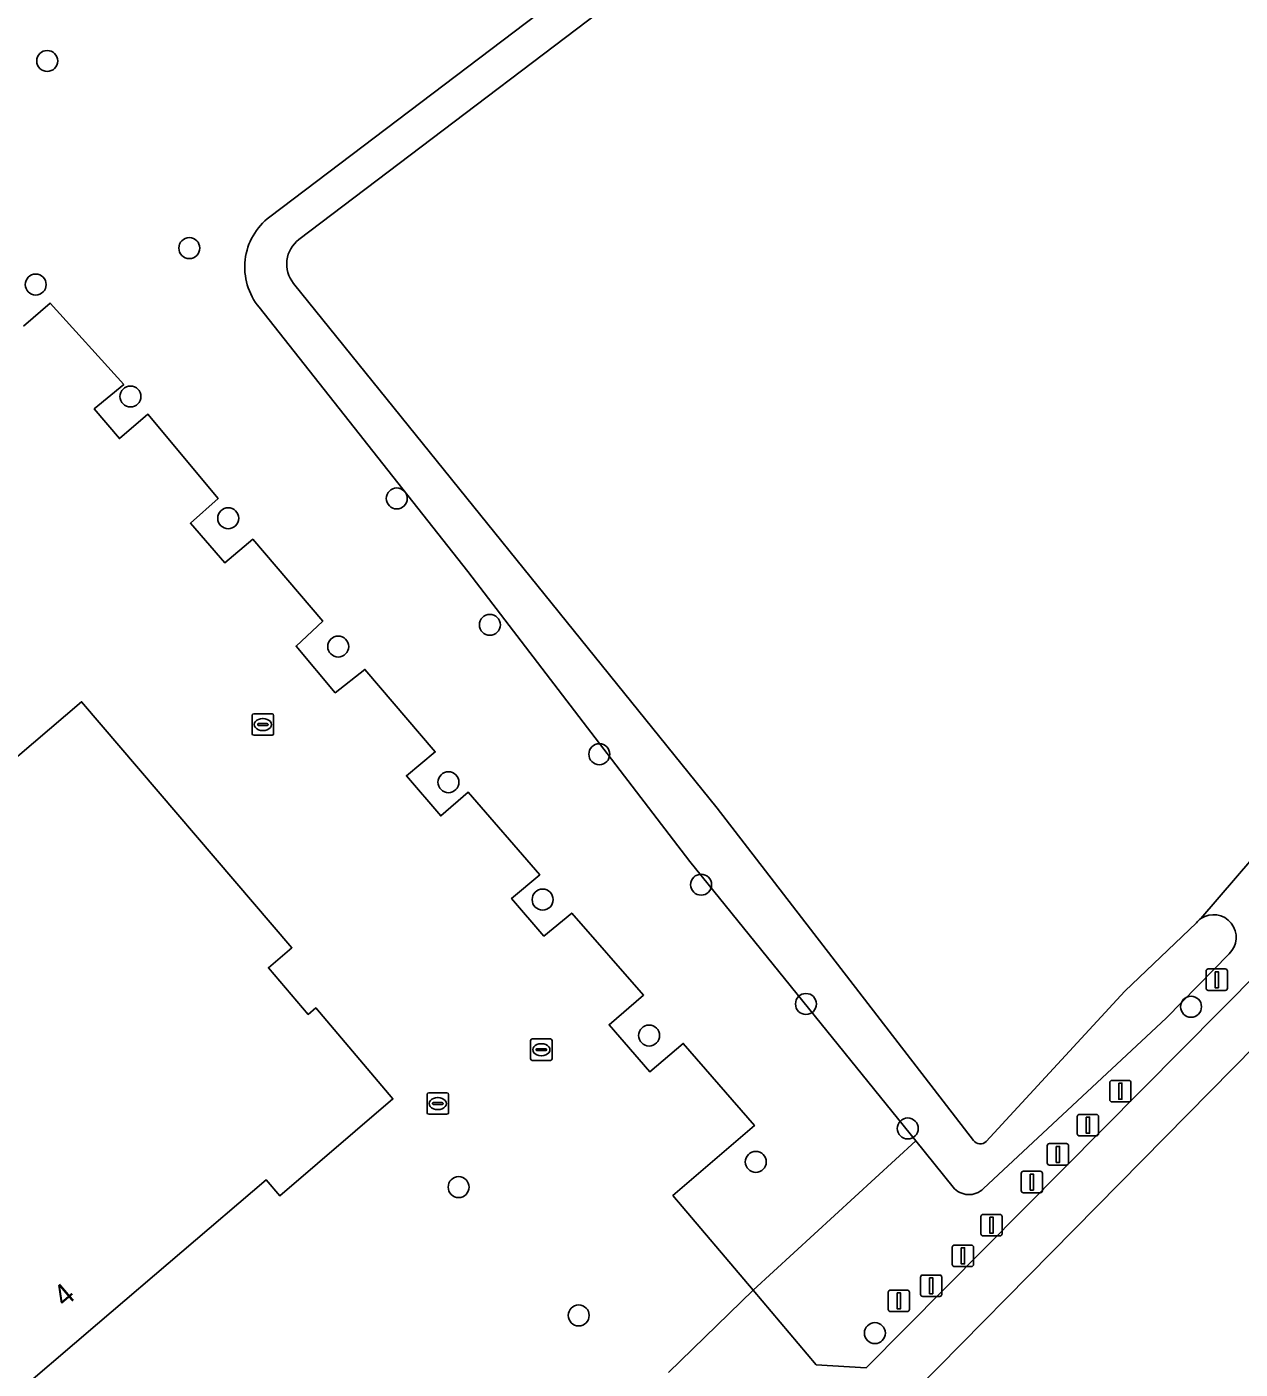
# Model space of a CAD drawing. Extents: x 162184 to 163154, y 385507 to 386516.
# Drawn here: x 163039.1 to 163095.6, y 386377.2 to 386439.8 of the extents above; entities that cross this region are included whole.
import ezdxf

# ---------------------------------------------------------------- set-up
doc = ezdxf.new("R2010")
doc.units = 0
for name, color, linetype in [('IMGEO_Afsluitpaal', 7, 'Continuous'), ('IMGEO_Boom', 7, 'Continuous'), ('IMGEO_Erf', 7, 'Continuous'), ('IMGEO_Groenvoorziening', 7, 'Continuous'), ('IMGEO_Kolk', 7, 'Continuous'), ('IMGEO_Lichtmast', 7, 'Continuous'), ('IMGEO_Pand', 7, 'Continuous'), ('IMGEO_Pand_nummerreeks', 7, 'Continuous'), ('IMGEO_Rijbaan_lokaal_open', 7, 'Continuous'), ('IMGEO_Rioolput', 7, 'Continuous'), ('IMGEO_Waterloop', 7, 'Continuous')]:
    doc.layers.add(name, color=color, linetype=linetype)

msp = doc.modelspace()

# ---------------------------------------------------------------- linework, layer by layer
at = {"layer": 'IMGEO_Afsluitpaal'}
for p, q in [((163089.669, 386390.683), (163090.459, 386390.683)), ((163090.459, 386390.683), (163089.669, 386390.683)), ((163089.569, 386389.783), (163089.569, 386390.583)), ((163089.569, 386390.583), (163089.569, 386389.783)), ((163090.559, 386390.583), (163090.559, 386389.783)), ((163090.559, 386389.783), (163090.559, 386390.583)), ((163090.459, 386389.683), (163089.669, 386389.683)), ((163089.669, 386389.683), (163090.459, 386389.683)), ((163088.058, 386388.199), (163088.058, 386388.999)), ((163088.058, 386388.999), (163088.058, 386388.199)), ((163088.158, 386389.099), (163088.948, 386389.099)), ((163088.948, 386389.099), (163088.158, 386389.099)), ((163089.048, 386388.999), (163089.048, 386388.199)), ((163089.048, 386388.199), (163089.048, 386388.999)), ((163086.657, 386386.835), (163086.657, 386387.635)), ((163086.657, 386387.635), (163086.657, 386386.835)), ((163086.757, 386387.735), (163087.547, 386387.735)), ((163087.547, 386387.735), (163086.757, 386387.735)), ((163087.647, 386387.635), (163087.647, 386386.835)), ((163087.647, 386386.835), (163087.647, 386387.635)), ((163088.948, 386388.099), (163088.158, 386388.099)), ((163088.158, 386388.099), (163088.948, 386388.099)), ((163085.441, 386385.545), (163085.441, 386386.345)), ((163085.441, 386386.345), (163085.441, 386385.545)), ((163085.541, 386386.445), (163086.331, 386386.445)), ((163086.331, 386386.445), (163085.541, 386386.445)), ((163086.431, 386386.345), (163086.431, 386385.545)), ((163086.431, 386385.545), (163086.431, 386386.345)), ((163087.547, 386386.735), (163086.757, 386386.735)), ((163086.757, 386386.735), (163087.547, 386386.735)), ((163086.331, 386385.445), (163085.541, 386385.445)), ((163085.541, 386385.445), (163086.331, 386385.445)), ((163083.66, 386384.437), (163084.45, 386384.437)), ((163084.45, 386384.437), (163083.66, 386384.437)), ((163083.56, 386383.537), (163083.56, 386384.337)), ((163083.56, 386384.337), (163083.56, 386383.537)), ((163084.55, 386384.337), (163084.55, 386383.537)), ((163084.55, 386383.537), (163084.55, 386384.337)), ((163084.45, 386383.437), (163083.66, 386383.437)), ((163083.66, 386383.437), (163084.45, 386383.437)), ((163082.23, 386382.107), (163082.23, 386382.907)), ((163082.23, 386382.907), (163082.23, 386382.107)), ((163082.33, 386383.007), (163083.12, 386383.007)), ((163083.12, 386383.007), (163082.33, 386383.007)), ((163083.22, 386382.907), (163083.22, 386382.107)), ((163083.22, 386382.107), (163083.22, 386382.907)), ((163083.12, 386382.007), (163082.33, 386382.007)), ((163082.33, 386382.007), (163083.12, 386382.007)), ((163080.75, 386380.71), (163080.75, 386381.51)), ((163080.75, 386381.51), (163080.75, 386380.71)), ((163080.85, 386381.61), (163081.64, 386381.61)), ((163081.64, 386381.61), (163080.85, 386381.61)), ((163081.74, 386381.51), (163081.74, 386380.71)), ((163081.74, 386380.71), (163081.74, 386381.51)), ((163081.64, 386380.61), (163080.85, 386380.61)), ((163080.85, 386380.61), (163081.64, 386380.61))]:
    msp.add_line(p, q, dxfattribs=at)
for points in [[(163089.989, 386390.558), (163090.139, 386390.558), (163090.139, 386389.808), (163089.989, 386389.808), (163089.989, 386390.558)], [(163088.478, 386388.974), (163088.628, 386388.974), (163088.628, 386388.224), (163088.478, 386388.224), (163088.478, 386388.974)], [(163087.077, 386387.61), (163087.227, 386387.61), (163087.227, 386386.86), (163087.077, 386386.86), (163087.077, 386387.61)], [(163085.861, 386386.32), (163086.011, 386386.32), (163086.011, 386385.57), (163085.861, 386385.57), (163085.861, 386386.32)], [(163083.98, 386384.312), (163084.13, 386384.312), (163084.13, 386383.562), (163083.98, 386383.562), (163083.98, 386384.312)], [(163082.65, 386382.882), (163082.8, 386382.882), (163082.8, 386382.132), (163082.65, 386382.132), (163082.65, 386382.882)], [(163081.17, 386381.485), (163081.32, 386381.485), (163081.32, 386380.735), (163081.17, 386380.735), (163081.17, 386381.485)]]:
    msp.add_lwpolyline(points, dxfattribs=at)
for centre, start, end in [((163089.669, 386390.583), 90, 180), ((163089.669, 386390.583), 90, 180), ((163090.459, 386390.583), 0, 90), ((163090.459, 386390.583), 360, 90), ((163089.669, 386389.783), 180, 270), ((163089.669, 386389.783), 180, 270), ((163090.459, 386389.783), 270, 0), ((163090.459, 386389.783), 270, 0), ((163088.158, 386388.999), 90, 180), ((163088.158, 386388.999), 90, 180), ((163088.948, 386388.999), 0, 90), ((163088.948, 386388.999), 360, 90), ((163088.158, 386388.199), 180, 270), ((163088.158, 386388.199), 180, 270), ((163088.948, 386388.199), 270, 0), ((163088.948, 386388.199), 270, 0), ((163086.757, 386387.635), 90, 180), ((163086.757, 386387.635), 90, 180), ((163087.547, 386387.635), 0, 90), ((163087.547, 386387.635), 360, 90), ((163085.541, 386386.345), 90, 180), ((163085.541, 386386.345), 90, 180), ((163086.331, 386386.345), 0, 90), ((163086.331, 386386.345), 360, 90), ((163086.757, 386386.835), 180, 270), ((163086.757, 386386.835), 180, 270), ((163087.547, 386386.835), 270, 0), ((163087.547, 386386.835), 270, 0), ((163085.541, 386385.545), 180, 270), ((163085.541, 386385.545), 180, 270), ((163086.331, 386385.545), 270, 0), ((163086.331, 386385.545), 270, 0), ((163083.66, 386384.337), 90, 180), ((163083.66, 386384.337), 90, 180), ((163084.45, 386384.337), 0, 90), ((163084.45, 386384.337), 360, 90), ((163083.66, 386383.537), 180, 270), ((163083.66, 386383.537), 180, 270), ((163084.45, 386383.537), 270, 0), ((163084.45, 386383.537), 270, 0), ((163082.33, 386382.907), 90, 180), ((163082.33, 386382.907), 90, 180), ((163083.12, 386382.907), 0, 90), ((163083.12, 386382.907), 360, 90), ((163082.33, 386382.107), 180, 270), ((163082.33, 386382.107), 180, 270), ((163083.12, 386382.107), 270, 0), ((163083.12, 386382.107), 270, 0), ((163080.85, 386381.51), 90, 180), ((163080.85, 386381.51), 90, 180), ((163081.64, 386381.51), 0, 90), ((163081.64, 386381.51), 360, 90), ((163080.85, 386380.71), 180, 270), ((163080.85, 386380.71), 180, 270), ((163081.64, 386380.71), 270, 0), ((163081.64, 386380.71), 270, 0)]:
    msp.add_arc(centre, 0.1, start, end, dxfattribs=at)
at = {"layer": 'IMGEO_Boom'}
for centre in [(163040.029, 386438.21), (163046.655, 386429.486), (163039.494, 386427.787), (163043.912, 386422.568), (163056.327, 386417.815), (163048.468, 386416.891), (163060.668, 386411.923), (163053.597, 386410.91), (163065.771, 386405.891), (163058.737, 386404.586), (163070.518, 386399.809), (163063.129, 386399.113), (163075.405, 386394.247), (163093.36, 386394.118), (163068.092, 386392.776), (163080.152, 386388.443), (163073.068, 386386.884), (163059.212, 386385.709), (163064.81, 386379.727), (163078.62, 386378.903)]:
    msp.add_circle(centre, 0.489, dxfattribs=at)
at = {"layer": 'IMGEO_Erf'}
for points in [[(163069, 386377.06), (163072.942, 386380.901), (163069.206, 386385.311), (163073, 386388.577), (163069.682, 386392.41), (163068.12, 386391.086), (163066.23, 386393.281), (163067.833, 386394.658), (163064.483, 386398.484), (163063.192, 386397.411), (163061.677, 386399.168), (163062.994, 386400.275), (163059.658, 386404.118), (163058.376, 386403.014), (163056.779, 386404.886), (163058.119, 386405.995), (163054.841, 386409.843), (163053.463, 386408.754), (163051.633, 386410.936), (163052.878, 386412.09), (163049.611, 386415.914), (163048.304, 386414.816), (163046.705, 386416.657), (163048, 386417.816), (163044.723, 386421.744), (163043.396, 386420.603), (163042.222, 386421.987), (163043.595, 386423.132), (163040.166, 386426.923), (163038.926, 386425.84)], [(163035.759, 386403.332), (163041.635, 386408.334), (163051.439, 386396.872), (163050.345, 386395.936), (163052.204, 386393.762), (163052.553, 386394.064), (163056.148, 386389.818), (163050.868, 386385.309), (163050.24, 386386.044), (163042.379, 386379.332), (163033.568, 386371.81)]]:
    msp.add_lwpolyline(points, dxfattribs=at)
at = {"layer": 'IMGEO_Groenvoorziening'}
for points in [[(163050.403, 386430.951), (163101.352, 386469.525)], [(163090.088, 386458.931), (163051.765, 386429.888)], [(163051.515, 386427.839), (163071.262, 386403.371), (163083.213, 386387.876)], [(163038.926, 386425.84), (163040.166, 386426.923), (163043.595, 386423.132), (163042.222, 386421.987), (163043.396, 386420.603), (163044.723, 386421.744), (163048, 386417.816), (163046.705, 386416.657), (163048.304, 386414.816), (163049.611, 386415.914), (163052.878, 386412.09), (163051.633, 386410.936), (163053.463, 386408.754), (163054.841, 386409.843), (163058.119, 386405.995), (163056.779, 386404.886), (163058.376, 386403.014), (163059.658, 386404.118), (163062.994, 386400.275), (163061.677, 386399.168), (163063.192, 386397.411), (163064.483, 386398.484), (163067.833, 386394.658), (163066.23, 386393.281), (163068.12, 386391.086), (163069.682, 386392.41), (163073, 386388.577), (163069.206, 386385.311), (163072.942, 386380.901), (163080.524, 386387.866), (163069.996, 386400.882), (163059.64, 386414.403), (163049.911, 386426.726)], [(163093.819, 386398.226), (163097.815, 386402.88), (163098.192, 386403.319), (163120.41, 386426.765)], [(163082.271, 386385.707), (163080.524, 386387.866), (163072.942, 386380.901), (163075.889, 386377.424), (163078.206, 386377.288), (163124.207, 386423.651)], [(163097.815, 386402.88), (163093.819, 386398.226)], [(163083.809, 386387.84), (163090.268, 386394.852), (163093.609, 386398.037)], [(163095.131, 386396.586), (163092.197, 386393.59), (163083.676, 386385.642)]]:
    msp.add_lwpolyline(points, dxfattribs=at)
for centre, radius, start, end in [((163052.196, 386428.601), 2.956, 127.34396, 219.37172), ((163052.632, 386428.742), 1.437, 127.13174, 218.95563), ((163094.407, 386397.362), 1.045, 124.22089, 139.75354), ((163094.413, 386397.356), 1.053, 313.0093, 124.31032), ((163083.527, 386388.117), 0.395, 217.48586, 315.60091), ((163083.003, 386386.302), 0.943, 219.11664, 315.58575)]:
    msp.add_arc(centre, radius, start, end, dxfattribs=at)
at = {"layer": 'IMGEO_Kolk'}
for p, q in [((163049.584, 386406.847), (163049.584, 386407.699)), ((163049.659, 386407.773), (163050.511, 386407.773)), ((163050.072, 386407.553), (163050.097, 386407.553)), ((163050.585, 386407.699), (163050.585, 386406.847)), ((163049.843, 386407.267), (163049.843, 386407.279)), ((163050.281, 386407.23), (163049.883, 386407.23)), ((163049.886, 386407.316), (163050.284, 386407.316)), ((163050.095, 386406.993), (163050.07, 386406.993)), ((163050.327, 386407.279), (163050.327, 386407.267)), ((163050.511, 386406.773), (163049.659, 386406.773)), ((163062.569, 386391.689), (163062.569, 386392.541)), ((163062.644, 386392.615), (163063.496, 386392.615)), ((163063.57, 386392.541), (163063.57, 386391.689)), ((163062.828, 386392.109), (163062.828, 386392.121)), ((163063.266, 386392.072), (163062.868, 386392.072)), ((163062.871, 386392.158), (163063.269, 386392.158)), ((163063.057, 386392.395), (163063.082, 386392.395)), ((163063.312, 386392.121), (163063.312, 386392.109)), ((163063.496, 386391.615), (163062.644, 386391.615)), ((163063.08, 386391.835), (163063.055, 386391.835))]:
    msp.add_line(p, q, dxfattribs=at)
for points in [[(163049.584, 386406.847), (163049.584, 386407.699)], [(163049.659, 386407.773), (163050.511, 386407.773)], [(163050.585, 386407.699), (163050.585, 386406.847)], [(163050.511, 386406.773), (163049.659, 386406.773)], [(163062.569, 386391.689), (163062.569, 386392.541)], [(163062.644, 386392.615), (163063.496, 386392.615)], [(163063.57, 386392.541), (163063.57, 386391.689)], [(163063.496, 386391.615), (163062.644, 386391.615)]]:
    msp.add_lwpolyline(points, dxfattribs=at)
for centre, radius, start, end in [((163049.661, 386407.697), 0.0765, 91.55205, 178.44795), ((163049.661, 386407.697), 0.0765, 91.55205, 178.44795), ((163050.509, 386407.697), 0.0765, 1.55205, 88.44795), ((163050.509, 386407.697), 0.0765, 1.55205, 88.44795), ((163049.883, 386407.276), 0.0403, 85.87752, 175.75265), ((163049.88, 386407.266), 0.0366, 178.93798, 274.71019), ((163050.284, 386407.273), 0.043, 264.86636, 352.45326), ((163050.288, 386407.278), 0.0386, 1.73085, 96.63898), ((163049.661, 386406.849), 0.0765, 181.55205, 268.44795), ((163049.661, 386406.849), 0.0765, 181.55205, 268.44795), ((163050.509, 386406.849), 0.0765, 271.55205, 358.44795), ((163050.509, 386406.849), 0.0765, 271.55205, 358.44795), ((163062.646, 386392.539), 0.0765, 91.55205, 178.44795), ((163062.646, 386392.539), 0.0765, 91.55205, 178.44795), ((163063.494, 386392.539), 0.0765, 1.55205, 88.44795), ((163063.494, 386392.539), 0.0765, 1.55205, 88.44795), ((163062.868, 386392.118), 0.0403, 85.87752, 175.75265), ((163062.865, 386392.108), 0.0366, 178.93798, 274.71019), ((163063.269, 386392.115), 0.043, 264.86636, 352.45326), ((163063.273, 386392.12), 0.0386, 1.73085, 96.63898), ((163062.646, 386391.691), 0.0765, 181.55205, 268.44795), ((163062.646, 386391.691), 0.0765, 181.55205, 268.44795), ((163063.494, 386391.691), 0.0765, 271.55205, 358.44795), ((163063.494, 386391.691), 0.0765, 271.55205, 358.44795)]:
    msp.add_arc(centre, radius, start, end, dxfattribs=at)
for centre, major_axis, ratio, start_param, end_param in [((163050.071, 386407.273), (-0.387, 0.002), 0.722429, 4.712389, 7.853982), ((163050.096, 386407.273), (-0.39, 0.002), 0.717154, 1.570796, 4.712389), ((163063.056, 386392.115), (-0.387, 0.002), 0.722429, 4.712389, 7.853982), ((163063.081, 386392.115), (-0.39, 0.002), 0.717154, 1.570796, 4.712389)]:
    msp.add_ellipse(centre, major_axis=major_axis, ratio=ratio, start_param=start_param, end_param=end_param, dxfattribs=at)
at = {"layer": 'IMGEO_Lichtmast'}
for p, q in [((163094.063, 386394.978), (163094.063, 386395.778)), ((163094.063, 386395.778), (163094.063, 386394.978)), ((163094.163, 386395.878), (163094.953, 386395.878)), ((163094.953, 386395.878), (163094.163, 386395.878)), ((163095.053, 386395.778), (163095.053, 386394.978)), ((163095.053, 386394.978), (163095.053, 386395.778)), ((163094.953, 386394.878), (163094.163, 386394.878)), ((163094.163, 386394.878), (163094.953, 386394.878)), ((163079.24, 386380.006), (163079.24, 386380.806)), ((163079.24, 386380.806), (163079.24, 386380.006)), ((163079.34, 386380.906), (163080.13, 386380.906)), ((163080.13, 386380.906), (163079.34, 386380.906)), ((163080.23, 386380.806), (163080.23, 386380.006)), ((163080.23, 386380.006), (163080.23, 386380.806)), ((163080.13, 386379.906), (163079.34, 386379.906)), ((163079.34, 386379.906), (163080.13, 386379.906))]:
    msp.add_line(p, q, dxfattribs=at)
for points in [[(163094.483, 386395.753), (163094.633, 386395.753), (163094.633, 386395.003), (163094.483, 386395.003), (163094.483, 386395.753)], [(163079.66, 386380.781), (163079.81, 386380.781), (163079.81, 386380.031), (163079.66, 386380.031), (163079.66, 386380.781)]]:
    msp.add_lwpolyline(points, dxfattribs=at)
for centre, start, end in [((163094.163, 386395.778), 90, 180), ((163094.163, 386395.778), 90, 180), ((163094.953, 386395.778), 0, 90), ((163094.953, 386395.778), 360, 90), ((163094.163, 386394.978), 180, 270), ((163094.163, 386394.978), 180, 270), ((163094.953, 386394.978), 270, 0), ((163094.953, 386394.978), 270, 0), ((163079.34, 386380.806), 90, 180), ((163079.34, 386380.806), 90, 180), ((163080.13, 386380.806), 0, 90), ((163080.13, 386380.806), 360, 90), ((163079.34, 386380.006), 180, 270), ((163079.34, 386380.006), 180, 270), ((163080.13, 386380.006), 270, 0), ((163080.13, 386380.006), 270, 0)]:
    msp.add_arc(centre, 0.1, start, end, dxfattribs=at)
at = {"layer": 'IMGEO_Pand'}
msp.add_lwpolyline([(163033.568, 386371.81), (163042.379, 386379.332), (163050.24, 386386.044), (163050.868, 386385.309), (163056.148, 386389.818), (163052.553, 386394.064), (163052.204, 386393.762), (163050.345, 386395.936), (163051.439, 386396.872), (163041.635, 386408.334), (163035.759, 386403.332)], dxfattribs=at)
at = {"layer": 'IMGEO_Rijbaan_lokaal_open'}
msp.add_lwpolyline([(162994.999, 386289.478), (163145.974, 386442.657), (163144.837, 386443.728), (163143.978, 386444.598), (163139.368, 386439.801), (163138.779, 386438.337), (163128.312, 386427.788), (163124.207, 386423.651), (163078.206, 386377.288), (163075.889, 386377.424), (163072.942, 386380.901), (163069, 386377.06)], dxfattribs=at)
at = {"layer": 'IMGEO_Rioolput'}
for p, q in [((163057.741, 386389.178), (163057.741, 386390.03)), ((163057.816, 386390.104), (163058.668, 386390.104)), ((163058.742, 386390.03), (163058.742, 386389.178)), ((163058, 386389.598), (163058, 386389.61)), ((163058.438, 386389.561), (163058.04, 386389.561)), ((163058.043, 386389.647), (163058.441, 386389.647)), ((163058.229, 386389.884), (163058.254, 386389.884)), ((163058.484, 386389.61), (163058.484, 386389.598)), ((163058.668, 386389.104), (163057.816, 386389.104)), ((163058.252, 386389.324), (163058.227, 386389.324))]:
    msp.add_line(p, q, dxfattribs=at)
for points in [[(163057.741, 386389.178), (163057.741, 386390.03)], [(163057.816, 386390.104), (163058.668, 386390.104)], [(163058.742, 386390.03), (163058.742, 386389.178)], [(163058.668, 386389.104), (163057.816, 386389.104)]]:
    msp.add_lwpolyline(points, dxfattribs=at)
for centre, radius, start, end in [((163057.818, 386390.028), 0.0765, 91.55205, 178.44795), ((163057.818, 386390.028), 0.0765, 91.55205, 178.44795), ((163058.666, 386390.028), 0.0765, 1.55205, 88.44795), ((163058.666, 386390.028), 0.0765, 1.55205, 88.44795), ((163058.04, 386389.607), 0.0403, 85.87752, 175.75265), ((163058.037, 386389.597), 0.0366, 178.93798, 274.71019), ((163058.441, 386389.604), 0.043, 264.86636, 352.45326), ((163058.445, 386389.609), 0.0386, 1.73085, 96.63898), ((163057.818, 386389.18), 0.0765, 181.55205, 268.44795), ((163057.818, 386389.18), 0.0765, 181.55205, 268.44795), ((163058.666, 386389.18), 0.0765, 271.55205, 358.44795), ((163058.666, 386389.18), 0.0765, 271.55205, 358.44795)]:
    msp.add_arc(centre, radius, start, end, dxfattribs=at)
for centre, major_axis, ratio, start_param, end_param in [((163058.228, 386389.604), (-0.387, 0.002), 0.722429, 4.712389, 7.853982), ((163058.253, 386389.604), (-0.39, 0.002), 0.717154, 1.570796, 4.712389)]:
    msp.add_ellipse(centre, major_axis=major_axis, ratio=ratio, start_param=start_param, end_param=end_param, dxfattribs=at)
at = {"layer": 'IMGEO_Waterloop'}
for points in [[(163051.765, 386429.888), (163090.088, 386458.931), (163093.661, 386461.639), (163102.023, 386467.976), (163101.352, 386469.525), (163050.403, 386430.951)], [(163071.262, 386403.371), (163051.515, 386427.839)], [(163049.911, 386426.726), (163059.64, 386414.403), (163069.996, 386400.882), (163080.524, 386387.866), (163082.271, 386385.707)], [(163083.213, 386387.876), (163071.262, 386403.371)], [(163093.609, 386398.037), (163090.268, 386394.852), (163083.809, 386387.84)], [(163083.676, 386385.642), (163092.197, 386393.59), (163095.131, 386396.586)]]:
    msp.add_lwpolyline(points, dxfattribs=at)
for centre, radius, start, end in [((163052.196, 386428.601), 2.956, 127.34396, 219.37172), ((163052.632, 386428.742), 1.437, 127.13174, 218.95563), ((163094.407, 386397.362), 1.045, 124.22089, 139.75354), ((163094.413, 386397.356), 1.053, 313.0093, 124.31032), ((163083.527, 386388.117), 0.395, 217.48586, 315.60091), ((163083.003, 386386.302), 0.943, 219.11664, 315.58575)]:
    msp.add_arc(centre, radius, start, end, dxfattribs=at)

# ---------------------------------------------------------------- texts
at = {"layer": 'IMGEO_Pand_nummerreeks'}
msp.add_text('4', height=1, rotation=40.49093, dxfattribs=at).set_placement((163040.84, 386380.074))

doc.saveas('drawing.dxf')
